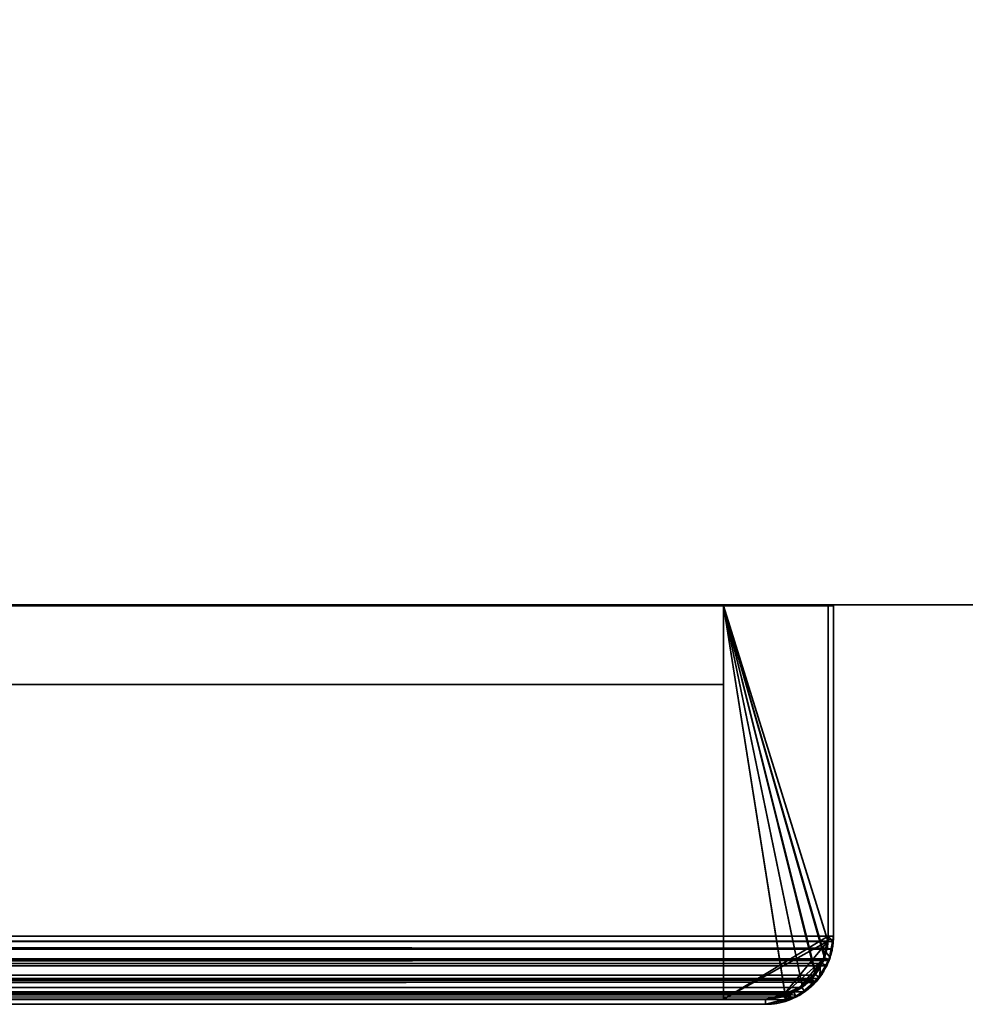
# Model space of a CAD drawing. Header units: millimetres. Extents: x -490 to 6690, y -115 to 152.
# Tile 471 of 656: x 1905 to 1950, y -25 to 22. Entities that reach past the tile are written whole.
import ezdxf

# ---------------------------------------------------------------- set-up
doc = ezdxf.new("R2010")
doc.units = ezdxf.units.MM
doc.layers.add('151', color=253, linetype='Continuous')

# ---------------------------------------------------------------- blocks, each defined once
blk = doc.blocks.new('UG_SURFACE_002')
at = {"layer": '151', "color": 252, "linetype": 'Continuous', "lineweight": 35}
for points in [[(2040, -6.2, 2202.5), (2040, 133.2, 2202.5), (960, 133.2, 2202.5), (960, -6.2, 2202.5)], [(1890, -6.2, -7.5), (1890, 133.2, -7.5), (2040, 133.2, -7.5), (2040, -6.2, -7.5)], [(2040, -6.2, 2202.5), (960, -6.2, 2202.5), (1110, -6.2, 2052.5), (1890, -6.2, 2052.5)], [(1890, -6.2, 2052.5), (1890, -6.2, -7.5), (2040, -6.2, -7.5), (2040, -6.2, 2202.5)]]:
    blk.add_3dface(points, dxfattribs=at)
blk = doc.blocks.new('UG_SURFACE_157')
at = {"layer": '151', "color": 41, "linetype": 'Continuous', "lineweight": 35}
for points in [[(1938.25, -25, 2095.75), (1938.25, -10, 2095.75), (1061.75, -10, 2095.75), (1061.75, -25, 2095.75)], [(1938.25, -10, 2095.75), (1868.25, -10, 2025.75), (1131.75, -10, 2025.75), (1061.75, -10, 2095.75)], [(1868.25, -10, 2025.75), (1938.25, -10, 2095.75), (1938.25, -25, 2095.75), (1868.25, -25, 2025.75)], [(1868.25, -25, 2025.75), (1938.25, -25, 2095.75), (1061.75, -25, 2095.75), (1131.75, -25, 2025.75)]]:
    blk.add_3dface(points, dxfattribs=at)
blk = doc.blocks.new('UG_SURFACE_158')
at = {"layer": '151', "color": 14, "linetype": 'Continuous', "lineweight": 35}
for points in [[(1943.25, -6.25, 2100.75), (1938.25, -6.25, 2095.75), (1061.75, -6.25, 2095.75), (1056.75, -6.25, 2100.75)], [(1943.25, -22, 2100.75), (1943.25, -6.25, 2100.75), (1056.75, -6.25, 2100.75), (1056.75, -22, 2100.75)], [(1061.75, -6.25, 2095.75), (1938.25, -6.25, 2095.75), (1938.25, -25, 2095.75), (1061.75, -25, 2095.75)], [(1938.25, -25, 2095.75), (1938.25, -6.25, 2095.75), (1943.25, -6.25, 2100.75), (1943.25, -22, 2100.75)], [(1943.25, -22, 2100.75), (1056.75, -22, 2100.75), (1056.781, -22.233, 2100.719)], [(1056.781, -22.233, 2100.719), (1943.227, -22.237, 2100.727), (1943.25, -22, 2100.75)], [(1943.25, -22, 2100.75), (1943.227, -22.237, 2100.727), (1938.25, -25, 2095.75)], [(1943.195, -22.571, 2100.695), (1056.781, -22.233, 2100.719), (1056.854, -22.785, 2100.646)], [(1943.195, -22.571, 2100.695), (1943.227, -22.237, 2100.727), (1056.781, -22.233, 2100.719)], [(1941.107, -24.795, 2098.607), (1940.25, -25, 2097.75), (1938.25, -25, 2095.75), (1943.227, -22.237, 2100.727)], [(1941.107, -24.795, 2098.607), (1943.227, -22.237, 2100.727), (1943.195, -22.571, 2100.695), (1943.028, -23.076, 2100.528)], [(1943.195, -22.571, 2100.695), (1056.854, -22.785, 2100.646), (1056.972, -23.072, 2100.528)], [(1056.972, -23.072, 2100.528), (1943.028, -23.076, 2100.528), (1943.195, -22.571, 2100.695)], [(1943.028, -23.076, 2100.528), (1056.972, -23.072, 2100.528), (1057.137, -23.473, 2100.363)], [(1942.954, -23.299, 2100.454), (1943.028, -23.076, 2100.528), (1057.137, -23.473, 2100.363)], [(1942.954, -23.299, 2100.454), (1057.137, -23.473, 2100.363), (1057.431, -23.842, 2100.069)], [(1057.431, -23.842, 2100.069), (1942.576, -23.858, 2100.076), (1942.954, -23.299, 2100.454)], [(1941.897, -24.456, 2099.397), (1941.61, -24.674, 2099.11), (1941.107, -24.795, 2098.607), (1943.028, -23.076, 2100.528)], [(1941.897, -24.456, 2099.397), (1943.028, -23.076, 2100.528), (1942.954, -23.299, 2100.454), (1942.576, -23.858, 2100.076)], [(1942.46, -24.029, 2099.96), (1057.431, -23.842, 2100.069), (1057.729, -24.217, 2099.771)], [(1942.46, -24.029, 2099.96), (1942.576, -23.858, 2100.076), (1057.431, -23.842, 2100.069)], [(1942.576, -23.858, 2100.076), (1942.46, -24.029, 2099.96), (1941.897, -24.456, 2099.397)], [(1942.46, -24.029, 2099.96), (1057.729, -24.217, 2099.771), (1058.104, -24.442, 2099.396)], [(1058.104, -24.442, 2099.396), (1941.897, -24.456, 2099.397), (1942.46, -24.029, 2099.96)], [(1941.897, -24.456, 2099.397), (1058.104, -24.442, 2099.396), (1058.743, -24.826, 2098.757)], [(1941.61, -24.674, 2099.11), (1941.897, -24.456, 2099.397), (1058.743, -24.826, 2098.757)], [(1941.61, -24.674, 2099.11), (1058.743, -24.826, 2098.757), (1058.886, -24.851, 2098.614)], [(1058.886, -24.851, 2098.614), (1941.107, -24.795, 2098.607), (1941.61, -24.674, 2099.11)], [(1941.107, -24.795, 2098.607), (1058.886, -24.851, 2098.614), (1059.75, -25, 2097.75)], [(1059.75, -25, 2097.75), (1940.25, -25, 2097.75), (1941.107, -24.795, 2098.607)], [(1938.25, -25, 2095.75), (1940.25, -25, 2097.75), (1059.75, -25, 2097.75), (1061.75, -25, 2095.75)]]:
    blk.add_3dface(points, dxfattribs=at)
blk = doc.blocks.new('UG_SURFACE_160')
at = {"layer": '151', "color": 7, "linetype": 'Continuous', "lineweight": 35}
for points in [[(1943.5, -22, 2101), (1943.5, -6.25, 2101), (1056.5, -6.25, 2101), (1056.5, -22, 2101)], [(1943.25, -6.25, 2100.75), (1056.75, -6.25, 2100.75), (1056.5, -6.25, 2101), (1943.5, -6.25, 2101)], [(1056.75, -22, 2100.75), (1056.75, -6.25, 2100.75), (1943.25, -6.25, 2100.75), (1943.25, -22, 2100.75)], [(1943.25, -22, 2100.75), (1943.25, -6.25, 2100.75), (1943.5, -6.25, 2101), (1943.5, -22, 2101)], [(1943.5, -22, 2101), (1056.5, -22, 2101), (1056.534, -22.253, 2100.966)], [(1056.534, -22.253, 2100.966), (1943.475, -22.256, 2100.975), (1943.5, -22, 2101)], [(1056.75, -22, 2100.75), (1943.25, -22, 2100.75), (1943.195, -22.571, 2100.695)], [(1056.854, -22.785, 2100.646), (1056.75, -22, 2100.75), (1943.195, -22.571, 2100.695)], [(1943.475, -22.256, 2100.975), (1943.441, -22.619, 2100.94), (1943.195, -22.571, 2100.695), (1943.25, -22, 2100.75)], [(1943.25, -22, 2100.75), (1943.5, -22, 2101), (1943.475, -22.256, 2100.975)], [(1943.441, -22.619, 2100.94), (1056.534, -22.253, 2100.966), (1056.613, -22.85, 2100.887)], [(1943.441, -22.619, 2100.94), (1943.475, -22.256, 2100.975), (1056.534, -22.253, 2100.966)], [(1943.441, -22.619, 2100.94), (1056.613, -22.85, 2100.887), (1056.741, -23.162, 2100.759)], [(1056.741, -23.162, 2100.759), (1943.26, -23.165, 2100.76), (1943.441, -22.619, 2100.94)], [(1056.978, -23.088, 2100.522), (1056.854, -22.785, 2100.646), (1943.195, -22.571, 2100.695)], [(1943.195, -22.571, 2100.695), (1943.023, -23.092, 2100.523), (1056.978, -23.088, 2100.522)], [(1943.023, -23.092, 2100.523), (1943.195, -22.571, 2100.695), (1943.441, -22.619, 2100.94), (1943.26, -23.165, 2100.76)], [(1943.26, -23.165, 2100.76), (1056.741, -23.162, 2100.759), (1056.919, -23.596, 2100.581)], [(1943.179, -23.408, 2100.679), (1943.26, -23.165, 2100.76), (1056.919, -23.596, 2100.581)], [(1943.179, -23.408, 2100.679), (1056.919, -23.596, 2100.581), (1057.237, -23.996, 2100.263)], [(1057.137, -23.473, 2100.363), (1056.978, -23.088, 2100.522), (1943.023, -23.092, 2100.523)], [(1057.137, -23.473, 2100.363), (1943.023, -23.092, 2100.523), (1942.954, -23.299, 2100.454)], [(1942.954, -23.299, 2100.454), (1942.46, -24.029, 2099.96), (1057.137, -23.473, 2100.363)], [(1057.137, -23.473, 2100.363), (1942.46, -24.029, 2099.96), (1942.365, -24.101, 2099.865)], [(1942.365, -24.101, 2099.865), (1057.638, -24.103, 2099.862), (1057.137, -23.473, 2100.363)], [(1057.237, -23.996, 2100.263), (1942.77, -24.012, 2100.27), (1943.179, -23.408, 2100.679)], [(1942.46, -24.029, 2099.96), (1942.954, -23.299, 2100.454), (1943.179, -23.408, 2100.679), (1942.77, -24.012, 2100.27)], [(1943.26, -23.165, 2100.76), (1943.179, -23.408, 2100.679), (1942.954, -23.299, 2100.454), (1943.023, -23.092, 2100.523)], [(1942.644, -24.198, 2100.144), (1057.237, -23.996, 2100.263), (1057.561, -24.402, 2099.939)], [(1942.644, -24.198, 2100.144), (1942.77, -24.012, 2100.27), (1057.237, -23.996, 2100.263)], [(1942.644, -24.198, 2100.144), (1057.561, -24.402, 2099.939), (1057.967, -24.646, 2099.533)], [(1057.638, -24.103, 2099.862), (1942.365, -24.101, 2099.865), (1941.61, -24.674, 2099.11)], [(1057.729, -24.217, 2099.771), (1057.638, -24.103, 2099.862), (1941.61, -24.674, 2099.11)], [(1057.729, -24.217, 2099.771), (1941.61, -24.674, 2099.11), (1941.348, -24.737, 2098.848)], [(1941.348, -24.737, 2098.848), (1058.651, -24.771, 2098.849), (1057.729, -24.217, 2099.771)], [(1057.967, -24.646, 2099.533), (1942.034, -24.661, 2099.534), (1942.644, -24.198, 2100.144)], [(1942.644, -24.198, 2100.144), (1942.034, -24.661, 2099.534), (1941.61, -24.674, 2099.11), (1942.365, -24.101, 2099.865)], [(1942.365, -24.101, 2099.865), (1942.46, -24.029, 2099.96), (1942.644, -24.198, 2100.144)], [(1942.77, -24.012, 2100.27), (1942.644, -24.198, 2100.144), (1942.46, -24.029, 2099.96)], [(1942.034, -24.661, 2099.534), (1057.967, -24.646, 2099.533), (1058.659, -25.061, 2098.841)], [(1058.743, -24.826, 2098.757), (1058.651, -24.771, 2098.849), (1941.348, -24.737, 2098.848)], [(1941.723, -24.897, 2099.223), (1942.034, -24.661, 2099.534), (1058.659, -25.061, 2098.841)], [(1059.75, -25, 2097.75), (1058.743, -24.826, 2098.757), (1941.348, -24.737, 2098.848)], [(1941.348, -24.737, 2098.848), (1940.25, -25, 2097.75), (1059.75, -25, 2097.75)], [(1941.178, -25.028, 2098.678), (1940.25, -25.25, 2097.75), (1940.25, -25, 2097.75), (1941.348, -24.737, 2098.848)], [(1941.348, -24.737, 2098.848), (1941.61, -24.674, 2099.11), (1941.723, -24.897, 2099.223), (1941.178, -25.028, 2098.678)], [(1942.034, -24.661, 2099.534), (1941.723, -24.897, 2099.223), (1941.61, -24.674, 2099.11)], [(1941.723, -24.897, 2099.223), (1058.659, -25.061, 2098.841), (1058.814, -25.088, 2098.686)], [(1058.814, -25.088, 2098.686), (1941.178, -25.028, 2098.678), (1941.723, -24.897, 2099.223)], [(1941.178, -25.028, 2098.678), (1058.814, -25.088, 2098.686), (1059.75, -25.25, 2097.75)], [(1866.25, -25, 2023.75), (1133.75, -25, 2023.75), (1059.75, -25, 2097.75), (1940.25, -25, 2097.75)], [(1059.75, -25.25, 2097.75), (1940.25, -25.25, 2097.75), (1941.178, -25.028, 2098.678)], [(1866.25, -25.25, 2023.75), (1940.25, -25.25, 2097.75), (1059.75, -25.25, 2097.75), (1133.75, -25.25, 2023.75)], [(1866.25, -25, 2023.75), (1940.25, -25, 2097.75), (1940.25, -25.25, 2097.75), (1866.25, -25.25, 2023.75)]]:
    blk.add_3dface(points, dxfattribs=at)
blk = doc.blocks.new('UG_SURFACE_162')
at = {"layer": '151', "color": 41, "linetype": 'Continuous', "lineweight": 35}
for points in [[(1938.25, -10, 2095.75), (1938.25, -10, -7.5), (1868.25, -10, -7.5), (1868.25, -10, 2025.75)], [(1868.25, -10, -7.5), (1868.25, -25, -7.5), (1868.25, -25, 2025.75), (1868.25, -10, 2025.75)], [(1938.25, -25, -7.5), (1868.25, -25, -7.5), (1868.25, -10, -7.5), (1938.25, -10, -7.5)], [(1868.25, -25, 2025.75), (1938.25, -25, 2095.75), (1938.25, -10, 2095.75), (1868.25, -10, 2025.75)], [(1938.25, -25, -7.5), (1938.25, -10, -7.5), (1938.25, -10, 2095.75), (1938.25, -25, 2095.75)], [(1868.25, -25, 2025.75), (1868.25, -25, -7.5), (1938.25, -25, -7.5), (1938.25, -25, 2095.75)]]:
    blk.add_3dface(points, dxfattribs=at)
blk = doc.blocks.new('UG_SURFACE_163')
at = {"layer": '151', "color": 7, "linetype": 'Continuous', "lineweight": 35}
for points in [[(1863.25, -22, 2020.75), (1863.25, 16, 2020.75), (1863, 16, 2020.5), (1863, -22, 2020.5)], [(1863, 16, 2020.5), (1863.25, 16, 2020.75), (1863.25, 16, -7.5), (1863, 16, -7.5)], [(1863, 16, -7.5), (1863.25, 16, -7.5), (1863.25, -22, -7.5), (1863, -22, -7.5)], [(1863, 16, -7.5), (1863, -22, -7.5), (1863, -22, 2020.5), (1863, 16, 2020.5)], [(1863.25, 16, 2020.75), (1863.25, -22, 2020.75), (1863.25, -22, -7.5), (1863.25, 16, -7.5)], [(1943.25, -6.25, 2100.75), (1943.5, -6.25, 2101), (1943.5, -6.25, -7.5), (1943.25, -6.25, -7.5)], [(1943.25, -22, -7.5), (1943.25, -6.25, -7.5), (1943.5, -6.25, -7.5), (1943.5, -22, -7.5)], [(1943.25, -22, 2100.75), (1943.25, -6.25, 2100.75), (1943.25, -6.25, -7.5), (1943.25, -22, -7.5)], [(1943.5, -22, 2101), (1943.5, -6.25, 2101), (1943.25, -6.25, 2100.75), (1943.25, -22, 2100.75)], [(1943.5, -22, -7.5), (1943.5, -6.25, -7.5), (1943.5, -6.25, 2101), (1943.5, -22, 2101)], [(1863.25, -22, -7.5), (1863.436, -22.899, -7.5), (1863.193, -22.976, -7.5), (1863, -22, -7.5)], [(1863, -22, 2020.5), (1863.112, -22.848, 2020.612), (1863.305, -22.571, 2020.805), (1863.25, -22, 2020.75)], [(1863.112, -22.848, 2020.612), (1863, -22, -7.5), (1863.193, -22.976, -7.5)], [(1863.112, -22.848, 2020.612), (1863, -22, 2020.5), (1863, -22, -7.5)], [(1863.478, -23.101, -7.5), (1863.436, -22.899, -7.5), (1863.25, -22, 2020.75)], [(1863.25, -22, 2020.75), (1863.305, -22.571, 2020.805), (1863.478, -23.101, -7.5)], [(1863.436, -22.899, -7.5), (1863.25, -22, -7.5), (1863.25, -22, 2020.75)], [(1943.25, -22, -7.5), (1943.219, -22.163, -7.5), (1943.029, -23.069, 2100.529)], [(1943.029, -23.069, 2100.529), (1943.146, -22.785, 2100.646), (1943.25, -22, -7.5)], [(1943.146, -22.785, 2100.646), (1943.25, -22, 2100.75), (1943.25, -22, -7.5)], [(1943.25, -22, 2100.75), (1943.146, -22.785, 2100.646), (1943.339, -23.01, 2100.839), (1943.5, -22, 2101)], [(1943.219, -22.163, -7.5), (1943.25, -22, -7.5), (1943.5, -22, -7.5), (1943.466, -22.177, -7.5)], [(1943.5, -22, 2101), (1943.276, -23.187, -7.5), (1943.289, -23.114, -7.5)], [(1943.276, -23.187, -7.5), (1943.5, -22, 2101), (1943.339, -23.01, 2100.839)], [(1943.5, -22, 2101), (1943.289, -23.114, -7.5), (1943.466, -22.177, -7.5)], [(1943.466, -22.177, -7.5), (1943.5, -22, -7.5), (1943.5, -22, 2101)], [(1943.029, -23.069, 2100.529), (1943.219, -22.163, -7.5), (1943.053, -23.027, -7.5)], [(1943.053, -23.027, -7.5), (1943.219, -22.163, -7.5), (1943.466, -22.177, -7.5), (1943.289, -23.114, -7.5)], [(1863.477, -23.093, 2020.977), (1863.305, -22.571, 2020.805), (1863.112, -22.848, 2020.612), (1863.258, -23.169, 2020.758)], [(1863.193, -22.976, -7.5), (1863.258, -23.169, 2020.758), (1863.112, -22.848, 2020.612)], [(1863.236, -23.195, -7.5), (1863.193, -22.976, -7.5), (1863.436, -22.899, -7.5), (1863.478, -23.101, -7.5)], [(1863.193, -22.976, -7.5), (1863.236, -23.195, -7.5), (1863.258, -23.169, 2020.758)], [(1863.305, -22.571, 2020.805), (1863.477, -23.093, 2020.977), (1863.478, -23.101, -7.5)], [(1943.253, -23.176, 2100.753), (1943.339, -23.01, 2100.839), (1943.146, -22.785, 2100.646), (1943.029, -23.069, 2100.529)], [(1943.276, -23.187, -7.5), (1943.339, -23.01, 2100.839), (1943.253, -23.176, 2100.753)], [(1863.478, -23.101, -7.5), (1863.495, -23.18, -7.5), (1863.236, -23.195, -7.5)], [(1863.548, -23.805, 2021.048), (1863.258, -23.169, 2020.758), (1863.236, -23.195, -7.5)], [(1863.495, -23.18, -7.5), (1863.245, -23.237, -7.5), (1863.236, -23.195, -7.5)], [(1863.548, -23.805, 2021.048), (1863.236, -23.195, -7.5), (1863.245, -23.237, -7.5)], [(1863.495, -23.18, -7.5), (1863.846, -23.702, -7.5), (1863.648, -23.843, -7.5), (1863.245, -23.237, -7.5)], [(1863.99, -24.216, 2021.49), (1863.245, -23.237, -7.5), (1863.648, -23.843, -7.5)], [(1863.245, -23.237, -7.5), (1863.99, -24.216, 2021.49), (1863.548, -23.805, 2021.048)], [(1863.258, -23.169, 2020.758), (1863.546, -23.299, 2021.046), (1863.477, -23.093, 2020.977)], [(1863.546, -23.299, 2021.046), (1863.258, -23.169, 2020.758), (1863.548, -23.805, 2021.048)], [(1864.129, -24.121, -7.5), (1863.846, -23.702, -7.5), (1863.477, -23.093, 2020.977)], [(1863.477, -23.093, 2020.977), (1863.546, -23.299, 2021.046), (1864.129, -24.121, -7.5)], [(1863.846, -23.702, -7.5), (1863.495, -23.18, -7.5), (1863.477, -23.093, 2020.977)], [(1863.495, -23.18, -7.5), (1863.478, -23.101, -7.5), (1863.477, -23.093, 2020.977)], [(1864.129, -24.121, -7.5), (1863.546, -23.299, 2021.046), (1864.04, -24.029, 2021.54)], [(1863.548, -23.805, 2021.048), (1863.99, -24.216, 2021.49), (1864.04, -24.029, 2021.54), (1863.546, -23.299, 2021.046)], [(1943.042, -23.083, -7.5), (1943.04, -23.096, -7.5), (1942.371, -24.092, 2099.871)], [(1942.371, -24.092, 2099.871), (1942.863, -23.473, 2100.363), (1943.042, -23.083, -7.5)], [(1942.371, -24.092, 2099.871), (1943.04, -23.096, -7.5), (1942.584, -23.795, -7.5)], [(1942.52, -24.235, 2100.021), (1942.852, -23.947, 2100.352), (1942.863, -23.473, 2100.363), (1942.371, -24.092, 2099.871)], [(1943.27, -23.195, -7.5), (1942.779, -23.945, -7.5), (1942.584, -23.795, -7.5), (1943.04, -23.096, -7.5)], [(1942.852, -23.947, 2100.352), (1942.779, -23.945, -7.5), (1943.27, -23.195, -7.5)], [(1943.029, -23.069, 2100.529), (1942.863, -23.473, 2100.363), (1942.852, -23.947, 2100.352), (1943.253, -23.176, 2100.753)], [(1943.27, -23.195, -7.5), (1943.253, -23.176, 2100.753), (1942.852, -23.947, 2100.352)], [(1942.863, -23.473, 2100.363), (1943.029, -23.069, 2100.529), (1943.042, -23.083, -7.5)], [(1943.053, -23.027, -7.5), (1943.042, -23.083, -7.5), (1943.029, -23.069, 2100.529)], [(1943.289, -23.114, -7.5), (1943.276, -23.187, -7.5), (1943.04, -23.096, -7.5), (1943.042, -23.083, -7.5)], [(1943.04, -23.096, -7.5), (1943.276, -23.187, -7.5), (1943.27, -23.195, -7.5)], [(1943.042, -23.083, -7.5), (1943.053, -23.027, -7.5), (1943.289, -23.114, -7.5)], [(1943.253, -23.176, 2100.753), (1943.27, -23.195, -7.5), (1943.276, -23.187, -7.5)], [(1863.952, -24.298, -7.5), (1863.648, -23.843, -7.5), (1863.846, -23.702, -7.5), (1864.129, -24.121, -7.5)], [(1863.648, -23.843, -7.5), (1863.952, -24.298, -7.5), (1863.99, -24.216, 2021.49)], [(1942.584, -23.795, -7.5), (1942.379, -24.109, -7.5), (1942.371, -24.092, 2099.871)], [(1942.379, -24.109, -7.5), (1942.584, -23.795, -7.5), (1942.779, -23.945, -7.5), (1942.548, -24.298, -7.5)], [(1942.779, -23.945, -7.5), (1942.852, -23.947, 2100.352), (1942.52, -24.235, 2100.021)], [(1942.52, -24.235, 2100.021), (1942.548, -24.298, -7.5), (1942.779, -23.945, -7.5)], [(1864.129, -24.121, -7.5), (1864.455, -24.334, -7.5), (1864.305, -24.529, -7.5), (1863.952, -24.298, -7.5)], [(1864.65, -24.829, 2022.151), (1863.99, -24.216, 2021.49), (1863.952, -24.298, -7.5)], [(1864.65, -24.829, 2022.151), (1863.952, -24.298, -7.5), (1864.305, -24.529, -7.5)], [(1864.136, -24.101, 2021.636), (1864.04, -24.029, 2021.54), (1863.99, -24.216, 2021.49)], [(1863.99, -24.216, 2021.49), (1864.65, -24.829, 2022.151), (1864.89, -24.674, 2022.39), (1864.136, -24.101, 2021.636)], [(1864.04, -24.029, 2021.54), (1864.136, -24.101, 2021.636), (1864.129, -24.121, -7.5)], [(1864.455, -24.334, -7.5), (1864.129, -24.121, -7.5), (1864.136, -24.101, 2021.636)], [(1865.148, -24.786, -7.5), (1864.455, -24.334, -7.5), (1864.136, -24.101, 2021.636)], [(1864.136, -24.101, 2021.636), (1864.89, -24.674, 2022.39), (1865.148, -24.786, -7.5)], [(1865.055, -25.02, -7.5), (1864.305, -24.529, -7.5), (1864.455, -24.334, -7.5), (1865.148, -24.786, -7.5)], [(1941.355, -24.767, 2098.855), (1942.271, -24.217, 2099.771), (1941.952, -24.404, -7.5)], [(1941.808, -24.852, 2099.308), (1942.52, -24.235, 2100.021), (1942.271, -24.217, 2099.771), (1941.355, -24.767, 2098.855)], [(1941.952, -24.404, -7.5), (1941.43, -24.755, -7.5), (1941.355, -24.767, 2098.855)], [(1941.43, -24.755, -7.5), (1941.952, -24.404, -7.5), (1942.093, -24.602, -7.5), (1941.487, -25.005, -7.5)], [(1942.548, -24.298, -7.5), (1942.52, -24.235, 2100.021), (1941.808, -24.852, 2099.308)], [(1941.808, -24.852, 2099.308), (1942.093, -24.602, -7.5), (1942.548, -24.298, -7.5)], [(1942.371, -24.121, -7.5), (1941.952, -24.404, -7.5), (1942.271, -24.217, 2099.771)], [(1942.548, -24.298, -7.5), (1942.093, -24.602, -7.5), (1941.952, -24.404, -7.5), (1942.371, -24.121, -7.5)], [(1942.271, -24.217, 2099.771), (1942.371, -24.092, 2099.871), (1942.379, -24.109, -7.5)], [(1942.371, -24.092, 2099.871), (1942.271, -24.217, 2099.771), (1942.52, -24.235, 2100.021)], [(1942.379, -24.109, -7.5), (1942.371, -24.121, -7.5), (1942.271, -24.217, 2099.771)], [(1942.548, -24.298, -7.5), (1942.371, -24.121, -7.5), (1942.379, -24.109, -7.5)], [(1864.305, -24.529, -7.5), (1865.065, -24.938, 2022.565), (1864.65, -24.829, 2022.151)], [(1864.305, -24.529, -7.5), (1865.055, -25.02, -7.5), (1865.065, -24.938, 2022.565)], [(1865.152, -24.737, 2022.652), (1864.89, -24.674, 2022.39), (1864.65, -24.829, 2022.151), (1865.065, -24.938, 2022.565)], [(1864.89, -24.674, 2022.39), (1865.152, -24.737, 2022.652), (1865.148, -24.786, -7.5)], [(1865.148, -24.786, -7.5), (1865.154, -24.79, -7.5), (1865.055, -25.02, -7.5)], [(1865.154, -24.79, -7.5), (1865.063, -25.026, -7.5), (1865.055, -25.02, -7.5)], [(1865.154, -24.79, -7.5), (1865.223, -24.803, -7.5), (1865.137, -25.039, -7.5), (1865.063, -25.026, -7.5)], [(1865.065, -24.938, 2022.565), (1866.25, -25.25, 2023.75), (1866.25, -25, 2023.75), (1865.152, -24.737, 2022.652)], [(1865.223, -24.803, -7.5), (1866.086, -24.969, -7.5), (1866.073, -25.216, -7.5), (1865.137, -25.039, -7.5)], [(1865.154, -24.79, -7.5), (1865.148, -24.786, -7.5), (1865.152, -24.737, 2022.652)], [(1865.152, -24.737, 2022.652), (1865.223, -24.803, -7.5), (1865.154, -24.79, -7.5)], [(1865.152, -24.737, 2022.652), (1866.086, -24.969, -7.5), (1865.223, -24.803, -7.5)], [(1866.25, -25, -7.5), (1866.086, -24.969, -7.5), (1865.152, -24.737, 2022.652)], [(1865.152, -24.737, 2022.652), (1866.25, -25, 2023.75), (1866.25, -25, -7.5)], [(1941.149, -24.814, -7.5), (1940.25, -25, -7.5), (1940.25, -25, 2097.75)], [(1940.25, -25, 2097.75), (1941.257, -24.826, 2098.757), (1941.149, -24.814, -7.5)], [(1940.25, -25, -7.5), (1941.149, -24.814, -7.5), (1941.226, -25.057, -7.5), (1940.25, -25.25, -7.5)], [(1940.25, -25.25, 2097.75), (1941.437, -24.947, 2098.937), (1941.257, -24.826, 2098.757), (1940.25, -25, 2097.75)], [(1941.357, -24.77, -7.5), (1941.149, -24.814, -7.5), (1941.257, -24.826, 2098.757)], [(1941.445, -25.014, -7.5), (1941.226, -25.057, -7.5), (1941.149, -24.814, -7.5), (1941.357, -24.77, -7.5)], [(1941.257, -24.826, 2098.757), (1941.355, -24.767, 2098.855), (1941.357, -24.77, -7.5)], [(1941.355, -24.767, 2098.855), (1941.257, -24.826, 2098.757), (1941.437, -24.947, 2098.937)], [(1941.43, -24.755, -7.5), (1941.357, -24.77, -7.5), (1941.355, -24.767, 2098.855)], [(1941.355, -24.767, 2098.855), (1941.437, -24.947, 2098.937), (1941.808, -24.852, 2099.308)], [(1941.357, -24.77, -7.5), (1941.43, -24.755, -7.5), (1941.487, -25.005, -7.5), (1941.445, -25.014, -7.5)], [(1941.487, -25.005, -7.5), (1941.808, -24.852, 2099.308), (1941.437, -24.947, 2098.937)], [(1941.487, -25.005, -7.5), (1942.093, -24.602, -7.5), (1941.808, -24.852, 2099.308)], [(1865.065, -24.938, 2022.565), (1865.055, -25.02, -7.5), (1865.063, -25.026, -7.5)], [(1865.065, -24.938, 2022.565), (1865.063, -25.026, -7.5), (1865.137, -25.039, -7.5)], [(1865.137, -25.039, -7.5), (1866.25, -25.25, 2023.75), (1865.065, -24.938, 2022.565)], [(1866.25, -25.25, 2023.75), (1865.137, -25.039, -7.5), (1866.073, -25.216, -7.5)], [(1866.086, -24.969, -7.5), (1866.25, -25, -7.5), (1866.25, -25.25, -7.5), (1866.073, -25.216, -7.5)], [(1866.073, -25.216, -7.5), (1866.25, -25.25, -7.5), (1866.25, -25.25, 2023.75)], [(1866.25, -25, 2023.75), (1940.25, -25, 2097.75), (1940.25, -25, -7.5), (1866.25, -25, -7.5)], [(1866.25, -25, -7.5), (1940.25, -25, -7.5), (1940.25, -25.25, -7.5), (1866.25, -25.25, -7.5)], [(1940.25, -25, 2097.75), (1866.25, -25, 2023.75), (1866.25, -25.25, 2023.75), (1940.25, -25.25, 2097.75)], [(1866.25, -25.25, 2023.75), (1866.25, -25.25, -7.5), (1940.25, -25.25, -7.5), (1940.25, -25.25, 2097.75)], [(1941.226, -25.057, -7.5), (1941.437, -24.947, 2098.937), (1940.25, -25.25, 2097.75)], [(1940.25, -25.25, 2097.75), (1940.25, -25.25, -7.5), (1941.226, -25.057, -7.5)], [(1941.226, -25.057, -7.5), (1941.445, -25.014, -7.5), (1941.437, -24.947, 2098.937)], [(1941.437, -24.947, 2098.937), (1941.445, -25.014, -7.5), (1941.487, -25.005, -7.5)]]:
    blk.add_3dface(points, dxfattribs=at)
blk = doc.blocks.new('UG_SURFACE_164')
at = {"layer": '151', "color": 14, "linetype": 'Continuous', "lineweight": 35}
for points in [[(1938.25, -6.25, 2095.75), (1938.25, -6.25, -7.5), (1938.25, -25, -7.5), (1938.25, -25, 2095.75)], [(1938.25, -6.25, -7.5), (1943.214, -22.181, -7.5), (1943.056, -22.973, -7.5)], [(1938.25, -6.25, -7.5), (1943.25, -6.25, -7.5), (1943.25, -22, -7.5), (1943.214, -22.181, -7.5)], [(1938.25, -6.25, -7.5), (1942.004, -24.367, -7.5), (1941.398, -24.772, -7.5), (1941.199, -24.811, -7.5)], [(1943.056, -22.973, -7.5), (1943.022, -23.148, -7.5), (1942.617, -23.754, -7.5), (1938.25, -6.25, -7.5)], [(1942.617, -23.754, -7.5), (1942.371, -24.121, -7.5), (1942.004, -24.367, -7.5), (1938.25, -6.25, -7.5)], [(1941.199, -24.811, -7.5), (1940.25, -25, -7.5), (1938.25, -25, -7.5), (1938.25, -6.25, -7.5)], [(1938.25, -6.25, 2095.75), (1943.08, -22.973, 2100.58), (1943.102, -22.932, 2100.601), (1943.221, -22.18, 2100.721)], [(1938.25, -6.25, 2095.75), (1938.25, -25, 2095.75), (1940.25, -25, 2097.75), (1941.195, -24.759, 2098.695)], [(1938.25, -6.25, 2095.75), (1942.66, -23.782, 2100.16), (1943.08, -22.973, 2100.58)], [(1941.195, -24.759, 2098.695), (1941.689, -24.633, 2099.189), (1942.009, -24.354, 2099.509), (1938.25, -6.25, 2095.75)], [(1942.009, -24.354, 2099.509), (1942.652, -23.797, 2100.152), (1942.66, -23.782, 2100.16), (1938.25, -6.25, 2095.75)], [(1943.221, -22.18, 2100.721), (1943.25, -22, 2100.75), (1943.25, -6.25, 2100.75), (1938.25, -6.25, 2095.75)], [(1943.25, -6.25, 2100.75), (1943.25, -6.25, -7.5), (1938.25, -6.25, -7.5), (1938.25, -6.25, 2095.75)], [(1943.25, -22, -7.5), (1943.25, -6.25, -7.5), (1943.25, -6.25, 2100.75), (1943.25, -22, 2100.75)], [(1943.221, -22.18, 2100.721), (1943.214, -22.181, -7.5), (1943.25, -22, -7.5)], [(1943.25, -22, -7.5), (1943.25, -22, 2100.75), (1943.221, -22.18, 2100.721)], [(1943.08, -22.973, 2100.58), (1943.056, -22.973, -7.5), (1943.214, -22.181, -7.5)], [(1943.214, -22.181, -7.5), (1943.102, -22.932, 2100.601), (1943.08, -22.973, 2100.58)], [(1943.214, -22.181, -7.5), (1943.221, -22.18, 2100.721), (1943.102, -22.932, 2100.601)], [(1943.022, -23.148, -7.5), (1943.08, -22.973, 2100.58), (1942.66, -23.782, 2100.16)], [(1943.022, -23.148, -7.5), (1943.056, -22.973, -7.5), (1943.08, -22.973, 2100.58)], [(1942.66, -23.782, 2100.16), (1942.617, -23.754, -7.5), (1943.022, -23.148, -7.5)], [(1942.617, -23.754, -7.5), (1942.652, -23.797, 2100.152), (1942.009, -24.354, 2099.509)], [(1942.009, -24.354, 2099.509), (1942.371, -24.121, -7.5), (1942.617, -23.754, -7.5)], [(1942.617, -23.754, -7.5), (1942.66, -23.782, 2100.16), (1942.652, -23.797, 2100.152)], [(1942.004, -24.367, -7.5), (1941.689, -24.633, 2099.189), (1941.195, -24.759, 2098.695)], [(1941.195, -24.759, 2098.695), (1941.398, -24.772, -7.5), (1942.004, -24.367, -7.5)], [(1942.004, -24.367, -7.5), (1942.009, -24.354, 2099.509), (1941.689, -24.633, 2099.189)], [(1942.009, -24.354, 2099.509), (1942.004, -24.367, -7.5), (1942.371, -24.121, -7.5)], [(1941.199, -24.811, -7.5), (1941.195, -24.759, 2098.695), (1940.25, -25, 2097.75)], [(1940.25, -25, 2097.75), (1940.25, -25, -7.5), (1941.199, -24.811, -7.5)], [(1941.195, -24.759, 2098.695), (1941.199, -24.811, -7.5), (1941.398, -24.772, -7.5)], [(1938.25, -25, 2095.75), (1938.25, -25, -7.5), (1940.25, -25, -7.5), (1940.25, -25, 2097.75)]]:
    blk.add_3dface(points, dxfattribs=at)

msp = doc.modelspace()

# ---------------------------------------------------------------- linework, layer by layer
at = {"layer": '151', "linetype": 'Continuous', "lineweight": -3}
for p, q in [((960, -6.2, 2202.5), (2040, -6.2, 2202.5)), ((1943.5, -6.25, 2101), (1056.5, -6.25, 2101)), ((1943.25, -6.25, 2100.75), (1056.75, -6.25, 2100.75)), ((1943.25, -6.25, 2100.75), (1056.75, -6.25, 2100.75)), ((1938.25, -6.25, 2095.75), (1061.75, -6.25, 2095.75)), ((1890, -6.2, -7.5), (2040, -6.2, -7.5)), ((1938.25, -6.25, -7.5), (1943.25, -6.25, -7.5)), ((1943.25, -6.25, 2100.75), (1938.25, -6.25, 2095.75)), ((1938.25, -6.25, -7.5), (1938.25, -25, -7.5)), ((1938.25, -6.25, 2095.75), (1943.25, -6.25, 2100.75)), ((1938.25, -6.25, -7.5), (1938.25, -6.25, 2095.75)), ((1938.25, -6.25, 2095.75), (1938.25, -25, 2095.75)), ((1938.25, -6.25, 2095.75), (1938.25, -25, 2095.75)), ((1943.25, -22, 2100.75), (1943.25, -6.25, 2100.75)), ((1943.5, -6.25, 2101), (1943.25, -6.25, 2100.75)), ((1943.25, -22, 2100.75), (1943.25, -6.25, 2100.75)), ((1943.25, -22, 2100.75), (1943.25, -6.25, 2100.75)), ((1943.5, -6.25, -7.5), (1943.25, -6.25, -7.5)), ((1943.25, -22, -7.5), (1943.25, -6.25, -7.5)), ((1943.25, -6.25, -7.5), (1943.25, -6.25, 2100.75)), ((1943.25, -6.25, -7.5), (1943.25, -6.25, 2100.75)), ((1943.25, -6.25, 2100.75), (1943.5, -6.25, 2101)), ((1943.25, -22, -7.5), (1943.25, -6.25, -7.5)), ((1943.25, -22, 2100.75), (1943.25, -6.25, 2100.75)), ((1943.5, -22, -7.5), (1943.5, -6.25, -7.5)), ((1943.5, -6.25, -7.5), (1943.5, -6.25, 2101)), ((1943.5, -22, 2101), (1943.5, -6.25, 2101)), ((1943.5, -22, 2101), (1943.5, -6.25, 2101)), ((1938.25, -10, 2095.75), (1061.75, -10, 2095.75)), ((1868.25, -10, -7.5), (1938.25, -10, -7.5)), ((1868.25, -10, 2025.75), (1938.25, -10, 2095.75)), ((1938.25, -10, 2095.75), (1868.25, -10, 2025.75)), ((1938.25, -10, -7.5), (1938.25, -10, 2095.75)), ((1938.25, -25, 2095.75), (1938.25, -10, 2095.75)), ((1938.25, -25, 2095.75), (1938.25, -10, 2095.75)), ((1938.25, -25, -7.5), (1938.25, -10, -7.5)), ((1943.5, -22, 2101), (1056.5, -22, 2101)), ((1943.25, -22, 2100.75), (1056.75, -22, 2100.75)), ((1943.25, -22, -7.5), (1943.25, -22, 2100.75)), ((1943.5, -22, -7.5), (1943.5, -22, 2101)), ((1940.25, -25, 2097.75), (1059.75, -25, 2097.75)), ((1940.25, -25, 2097.75), (1059.75, -25, 2097.75)), ((1940.25, -25.25, 2097.75), (1059.75, -25.25, 2097.75)), ((1938.25, -25, 2095.75), (1061.75, -25, 2095.75)), ((1938.25, -25, 2095.75), (1061.75, -25, 2095.75)), ((1866.25, -25, 2023.75), (1940.25, -25, 2097.75)), ((1866.25, -25, -7.5), (1940.25, -25, -7.5)), ((1940.25, -25, 2097.75), (1866.25, -25, 2023.75)), ((1866.25, -25.25, 2023.75), (1940.25, -25.25, 2097.75)), ((1940.25, -25.25, 2097.75), (1866.25, -25.25, 2023.75)), ((1866.25, -25.25, -7.5), (1940.25, -25.25, -7.5)), ((1938.25, -25, -7.5), (1868.25, -25, -7.5)), ((1938.25, -25, 2095.75), (1868.25, -25, 2025.75)), ((1868.25, -25, 2025.75), (1938.25, -25, 2095.75)), ((1940.25, -25, 2097.75), (1938.25, -25, 2095.75)), ((1940.25, -25, -7.5), (1938.25, -25, -7.5)), ((1938.25, -25, 2095.75), (1940.25, -25, 2097.75)), ((1938.25, -25, -7.5), (1938.25, -25, 2095.75)), ((1938.25, -25, -7.5), (1938.25, -25, 2095.75)), ((1940.25, -25, -7.5), (1940.25, -25, 2097.75)), ((1940.25, -25, -7.5), (1940.25, -25, 2097.75)), ((1940.25, -25.25, -7.5), (1940.25, -25.25, 2097.75))]:
    msp.add_line(p, q, dxfattribs=at)
msp.add_arc((1940.25, -22, -7.5), 3, 270, 0, dxfattribs=at)
for points, degree in [([(1943.25, -22, 2100.75), (1647.75, -22, 2100.75), (1352.25, -22, 2100.75), (1056.75, -22, 2100.75)], 3), ([(1943.5, -22, -7.5), (1943.25, -22, -7.5)], 1), ([(1943.25, -22, -7.5), (1943.25, -22, 695.25), (1943.25, -22, 1398), (1943.25, -22, 2100.75)], 3), ([(1940.25, -25.25, -7.5), (1940.25, -25, -7.5)], 1)]:
    msp.add_open_spline(points, degree=degree, dxfattribs=at)
for points in [[(1943.5, -22, 2101), (1943.5, -25.25, 2101), (1940.25, -25.25, 2097.75)], [(1940.25, -25.25, -7.5), (1943.5, -25.25, -7.5), (1943.5, -22, -7.5)], [(1943.25, -22, 2100.75), (1943.25, -25, 2100.75), (1940.25, -25, 2097.75)]]:
    msp.add_rational_spline(points, [1, 0.707106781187, 1], degree=2, dxfattribs=at)
for points, knots in [([(1940.25, -25.25, 2097.75), (1940.985, -25.25, 2098.485), (1941.717, -25.014, 2099.217), (1942.656, -24.222, 2100.156), (1942.942, -23.882, 2100.442), (1943.369, -23.03, 2100.869), (1943.5, -22.525, 2101), (1943.5, -22, 2101)], [0, 0, 0, 0, 0.5, 0.5, 0.75, 0.75, 1, 1, 1, 1]), ([(1940.25, -25, 2097.75), (1940.929, -25, 2098.429), (1941.604, -24.782, 2099.104), (1942.471, -24.052, 2099.971), (1942.735, -23.737, 2100.235), (1943.129, -22.951, 2100.629), (1943.25, -22.484, 2100.75), (1943.25, -22, 2100.75)], [0, 0, 0, 0, 0.5, 0.5, 0.75, 0.75, 1, 1, 1, 1]), ([(1940.25, -25, -7.5), (1941.038, -25, -7.5), (1941.816, -24.677, -7.5), (1942.927, -23.566, -7.5), (1943.25, -22.788, -7.5), (1943.25, -22, -7.5)], [0, 0, 0, 0, 0.5, 0.5, 1, 1, 1, 1]), ([(1940.25, -25, 2097.75), (1940.929, -25, 2098.429), (1941.604, -24.782, 2099.104), (1942.471, -24.052, 2099.971), (1942.735, -23.737, 2100.235), (1943.129, -22.951, 2100.629), (1943.25, -22.484, 2100.75), (1943.25, -22, 2100.75)], [0, 0, 0, 0, 0.5, 0.5, 0.75, 0.75, 1, 1, 1, 1]), ([(1943.25, -22, 2100.75), (1943.25, -22.485, 2100.75), (1943.129, -22.95, 2100.629), (1942.737, -23.733, 2100.237), (1942.474, -24.049, 2099.974), (1941.601, -24.785, 2099.101), (1940.923, -25, 2098.423), (1940.25, -25, 2097.75)], [0, 0, 0, 0, 0.25, 0.25, 0.5, 0.5, 1, 1, 1, 1])]:
    msp.add_open_spline(points, degree=3, knots=knots, dxfattribs=at)

# ---------------------------------------------------------------- block references
for name in ['UG_SURFACE_002', 'UG_SURFACE_160', 'UG_SURFACE_163', 'UG_SURFACE_158', 'UG_SURFACE_164', 'UG_SURFACE_157', 'UG_SURFACE_162']:
    msp.add_blockref(name, (0, 0), dxfattribs=at)

doc.saveas('drawing.dxf')
